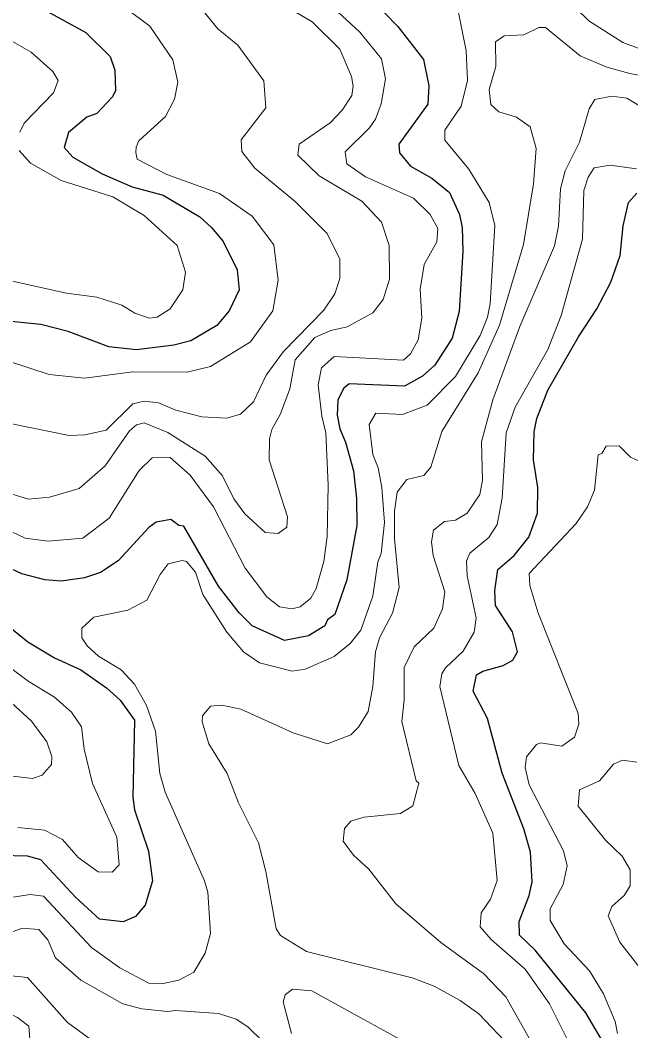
# Model space of a CAD drawing. Extents: x 673.3 to 698.5, y 6984.3 to 7012.3.
# Drawn here: x 675.87 to 676.651, y 6992.064 to 6993.355 of the extents above; entities that cross this region are included whole.
import ezdxf

# ---------------------------------------------------------------- set-up
doc = ezdxf.new("R2010")
doc.units = 0
doc.header["$LTSCALE"] = 0.032
doc.layers.add('1', color=7, linetype='Continuous', lineweight=25)
doc.layers.add('2', color=7, linetype='Continuous', lineweight=13)

msp = doc.modelspace()

# ---------------------------------------------------------------- linework, layer by layer
at = {"layer": '1'}
for points in [[(675.8771, 6993.3818), (675.9542, 6993.339), (675.9853, 6993.3084), (675.991, 6993.2912), (675.9922, 6993.265), (675.988, 6993.2568), (675.968, 6993.2357), (675.9554, 6993.2309), (675.9319, 6993.2112), (675.9266, 6993.192), (675.9375, 6993.1799), (675.9752, 6993.1586), (676.0135, 6993.1419), (676.0529, 6993.1315), (676.0999, 6993.1035), (676.1152, 6993.0897), (676.1295, 6993.0723), (676.1476, 6993.0361)], [(676.3196, 6993.3813), (676.3528, 6993.3466), (676.3855, 6993.3046), (676.3927, 6993.271), (676.3912, 6993.2476), (676.3542, 6993.1966), (676.3549, 6993.1856), (676.3689, 6993.1683), (676.3963, 6993.1532), (676.4188, 6993.1347), (676.4317, 6993.1065), (676.4351, 6993.0902), (676.436, 6993.0596), (676.4311, 6992.9827), (676.4222, 6992.9486), (676.4002, 6992.9143), (676.3843, 6992.9), (676.3612, 6992.8873), (676.2905, 6992.8903), (676.2837, 6992.8846), (676.276, 6992.8697), (676.2755, 6992.8501), (676.2787, 6992.8328), (676.2861, 6992.8159), (676.296, 6992.7791), (676.3, 6992.7439), (676.3006, 6992.7091), (676.2877, 6992.64), (676.2722, 6992.5956), (676.2631, 6992.5887), (676.2595, 6992.5813), (676.2386, 6992.5682), (676.2079, 6992.5622), (676.1669, 6992.5812), (676.1503, 6992.5978), (676.1237, 6992.6316), (676.0792, 6992.7084), (676.073, 6992.7095), (676.0628, 6992.7168), (676.0441, 6992.7134), (676.0348, 6992.7066)], [(676.6242, 6992.0341), (676.5931, 6992.0866), (676.5282, 6992.167), (676.5085, 6992.186), (676.508, 6992.2035), (676.5207, 6992.2367), (676.5246, 6992.2543), (676.5224, 6992.292), (676.5139, 6992.3218), (676.4863, 6992.3931), (676.4676, 6992.4628), (676.449, 6992.4977), (676.4533, 6992.5184), (676.4613, 6992.5234), (676.4875, 6992.5306), (676.4999, 6992.5374), (676.5058, 6992.5481), (676.4995, 6992.5733), (676.4776, 6992.607), (676.4768, 6992.6263), (676.4808, 6992.6532), (676.5016, 6992.6711), (676.5205, 6992.6942), (676.5312, 6992.725), (676.532, 6992.7579), (676.5264, 6992.7931), (676.5271, 6992.829), (676.5305, 6992.8459), (676.5446, 6992.8821), (676.5837, 6992.9505), (676.6071, 6992.9859), (676.625, 6993.0201), (676.6371, 6993.0543), (676.6407, 6993.0921), (676.6478, 6993.1218), (676.6585, 6993.1338)], [(676.1476, 6993.0361), (676.15, 6993.0103), (676.1373, 6992.9834), (676.1215, 6992.9646), (676.0885, 6992.9451), (676.0668, 6992.9395), (676.019, 6992.9336), (675.9837, 6992.9377), (675.9315, 6992.9572), (675.8968, 6992.966), (675.8458, 6992.971)], [(676.0348, 6992.7066), (675.9953, 6992.664), (675.973, 6992.6492), (675.9523, 6992.6423), (675.9228, 6992.638), (675.9019, 6992.6399), (675.8722, 6992.6475), (675.8319, 6992.6663)], [(675.8355, 6992.5965), (675.8802, 6992.5607), (675.914, 6992.5402), (675.9478, 6992.5249), (675.9804, 6992.5021), (675.998, 6992.4862), (676.0163, 6992.4606), (676.0142, 6992.3621), (676.0165, 6992.3459), (676.0341, 6992.2932), (676.0394, 6992.2555), (676.0298, 6992.2241), (676.0174, 6992.2096), (676.0018, 6992.2031), (675.9718, 6992.2064), (675.9409, 6992.2346), (675.8968, 6992.282), (675.8797, 6992.2869), (675.8452, 6992.2878)]]:
    msp.add_lwpolyline(points, dxfattribs=at)
at = {"layer": '2'}
for points in [[(676.5482, 6993.4016), (676.5968, 6993.3539), (676.6404, 6993.3265), (676.6621, 6993.3183), (676.7065, 6993.3082), (676.7387, 6993.3049), (676.8135, 6993.3082), (676.8647, 6993.3269), (676.9232, 6993.3754)], [(676.1764, 6993.3927), (676.2432, 6993.3527)], [(675.8297, 6992.8452), (675.9327, 6992.8244), (675.9527, 6992.8252), (675.9803, 6992.8309), (676.0142, 6992.8646), (676.0286, 6992.8683), (676.0471, 6992.866), (676.0693, 6992.8567), (676.1025, 6992.8481), (676.1342, 6992.8464), (676.1516, 6992.8514), (676.1686, 6992.8675), (676.1844, 6992.9012), (676.2068, 6992.9317), (676.2581, 6992.9846), (676.2722, 6993.0052), (676.2787, 6993.0247), (676.2787, 6993.0496), (676.2625, 6993.0822), (676.222, 6993.123), (676.1702, 6993.1659), (676.1533, 6993.187), (676.1525, 6993.2022), (676.1843, 6993.2428), (676.1816, 6993.2774), (676.1483, 6993.323), (676.1227, 6993.3437), (676.0946, 6993.3782)], [(676.2595, 6993.3812), (676.3045, 6993.3394), (676.332, 6993.3054), (676.3373, 6993.2801), (676.3317, 6993.2482), (676.3244, 6993.2286), (676.3166, 6993.2175), (676.2854, 6993.1866), (676.2878, 6993.1714), (676.3115, 6993.1546), (676.3729, 6993.1275), (676.3941, 6993.1065), (676.4042, 6993.0886), (676.4026, 6993.0717), (676.3864, 6993.0429), (676.3813, 6993.0111), (676.3837, 6992.9742), (676.379, 6992.9463), (676.369, 6992.9285), (676.36, 6992.9205), (676.2717, 6992.9253), (676.2552, 6992.9106), (676.2511, 6992.8892), (676.2556, 6992.849), (676.2608, 6992.8279), (676.264, 6992.7609), (676.2624, 6992.6951), (676.2584, 6992.6635), (676.2485, 6992.629), (676.2416, 6992.6166), (676.2281, 6992.6054), (676.2173, 6992.6029), (676.2016, 6992.6053), (676.1854, 6992.6181), (676.1577, 6992.6546), (676.1174, 6992.7332), (676.0875, 6992.7737), (676.0619, 6992.796), (676.0388, 6992.7958), (676.0222, 6992.7797), (675.984, 6992.7186), (675.9503, 6992.6931), (675.9062, 6992.6893), (675.8764, 6992.6933), (675.8514, 6992.705)], [(675.9704, 6992.5422), (675.9557, 6992.5554), (675.949, 6992.5658), (675.949, 6992.5782), (675.9643, 6992.5921), (676.0077, 6992.601), (676.0322, 6992.6139), (676.0491, 6992.6469), (676.0593, 6992.6603), (676.0771, 6992.6647), (676.0828, 6992.6635), (676.0944, 6992.6495), (676.1036, 6992.6212), (676.1342, 6992.5731), (676.1555, 6992.5478), (676.1759, 6992.5338), (676.2178, 6992.5231), (676.2344, 6992.5257), (676.2717, 6992.542), (676.292, 6992.5585), (676.3057, 6992.5754), (676.3209, 6992.619), (676.3275, 6992.6628), (676.3317, 6992.6735), (676.3357, 6992.713), (676.3324, 6992.7579), (676.3277, 6992.7831), (676.3211, 6992.8), (676.3162, 6992.8382), (676.3247, 6992.8528), (676.3587, 6992.8513), (676.3902, 6992.863), (676.4265, 6992.8996), (676.4581, 6992.952), (676.4674, 6992.9753), (676.471, 6992.9927), (676.4767, 6993.0924), (676.4694, 6993.1218), (676.4434, 6993.1646), (676.4131, 6993.2015), (676.4131, 6993.2142), (676.4337, 6993.2452), (676.4417, 6993.2779), (676.44, 6993.3156), (676.4286, 6993.3733)], [(675.7794, 6992.9439), (675.9072, 6992.9022), (675.9524, 6992.8977), (676.0143, 6992.9058), (676.0838, 6992.9051), (676.1133, 6992.9126), (676.1647, 6992.9441), (676.1932, 6992.9836), (676.1998, 6993.0226), (676.1942, 6993.068), (676.1665, 6993.1043), (676.125, 6993.1333), (676.0578, 6993.1578), (676.0199, 6993.1772), (676.018, 6993.1859), (676.0184, 6993.1927), (676.0217, 6993.2009), (676.056, 6993.2319), (676.0673, 6993.2539), (676.0718, 6993.2756), (676.0655, 6993.3043), (676.036, 6993.3471), (676.0075, 6993.3684)], [(676.2432, 6993.3527), (676.2787, 6993.3178), (676.2935, 6993.2831), (676.2959, 6993.2706), (676.2942, 6993.2587), (676.2819, 6993.24), (676.2662, 6993.2239), (676.2267, 6993.1963), (676.225, 6993.1822), (676.2524, 6993.1562), (676.3067, 6993.1238), (676.332, 6993.097), (676.3416, 6993.0672), (676.3421, 6993.0241), (676.3341, 6992.9979), (676.3209, 6992.9808), (676.288, 6992.9632), (676.2671, 6992.9586), (676.2468, 6992.9496), (676.2218, 6992.921), (676.215, 6992.884), (676.2028, 6992.852), (676.1919, 6992.832), (676.189, 6992.82), (676.1884, 6992.7931), (676.2119, 6992.7204), (676.2109, 6992.707), (676.1999, 6992.6992), (676.1833, 6992.7003), (676.1574, 6992.7241), (676.1434, 6992.7432), (676.1286, 6992.7726), (676.1066, 6992.7979), (676.059, 6992.828), (676.0286, 6992.8405), (676.019, 6992.8379), (676.01, 6992.8301), (675.979, 6992.7856), (675.9457, 6992.7564), (675.9077, 6992.7454), (675.8807, 6992.743), (675.8442, 6992.7542)], [(675.8698, 6993.212), (675.8755, 6993.2232), (675.9126, 6993.262), (675.9187, 6993.2777), (675.9121, 6993.2894), (675.8843, 6993.314), (675.8485, 6993.3343)], [(676.7058, 6993.2763), (676.6494, 6993.2867), (676.6198, 6993.295), (676.5857, 6993.3095), (676.5414, 6993.3456), (676.5329, 6993.3455), (676.5139, 6993.336), (676.4889, 6993.335), (676.4775, 6993.3274), (676.4783, 6993.2958), (676.4694, 6993.2661), (676.4718, 6993.2472), (676.482, 6993.2379), (676.5045, 6993.2311), (676.522, 6993.2185), (676.5295, 6993.1909), (676.5264, 6993.1459), (676.5135, 6993.0681), (676.4826, 6992.9651), (676.4554, 6992.9043), (676.4092, 6992.8296), (676.3951, 6992.7838), (676.3861, 6992.7733), (676.3643, 6992.7681), (676.3519, 6992.7521), (676.3488, 6992.7278), (676.3488, 6992.6921)], [(676.5284, 6992.0408), (676.491, 6992.1072), (676.4622, 6992.1368), (676.4077, 6992.1768), (676.3505, 6992.2258), (676.3158, 6992.2701), (676.2962, 6992.2882), (676.2828, 6992.3059), (676.2845, 6992.3224), (676.2929, 6992.3318), (676.3097, 6992.3365), (676.3564, 6992.3413), (676.3721, 6992.3512), (676.3797, 6992.3802), (676.3765, 6992.3831), (676.3578, 6992.4589), (676.3609, 6992.4865), (676.361, 6992.528), (676.3738, 6992.5544), (676.399, 6992.5782), (676.4098, 6992.6029), (676.413, 6992.6245), (676.3982, 6992.6708), (676.3961, 6992.6886), (676.3983, 6992.7033), (676.4125, 6992.7145), (676.4264, 6992.7161), (676.4414, 6992.7249), (676.4576, 6992.7489), (676.4611, 6992.7674), (676.4596, 6992.8162), (676.4741, 6992.8697), (676.5087, 6992.9636), (676.5529, 6993.0665), (676.5581, 6993.0919), (676.5606, 6993.1393), (676.5668, 6993.1626), (676.5849, 6993.199), (676.5973, 6993.2416), (676.6045, 6993.2534), (676.6265, 6993.2577), (676.6455, 6993.2551), (676.7074, 6993.2176)], [(675.8347, 6993.027), (675.9296, 6993.006), (675.9682, 6993.001), (676, 6992.9906), (676.0168, 6992.9806), (676.0357, 6992.9743), (676.0452, 6992.9755), (676.0619, 6992.9863), (676.0783, 6993.0104), (676.0817, 6993.0329), (676.0708, 6993.0672), (676.0285, 6993.1055), (675.9886, 6993.1291), (675.9226, 6993.1499), (675.8835, 6993.1723), (675.8689, 6993.1883)], [(676.6579, 6993.1649), (676.6241, 6993.1697), (676.6039, 6993.1664), (676.596, 6993.1543), (676.5907, 6993.1374), (676.589, 6993.0753), (676.5618, 6992.9774), (676.5446, 6992.9342), (676.5028, 6992.8605), (676.4913, 6992.8279), (676.4863, 6992.7443), (676.4798, 6992.7107), (676.469, 6992.6939)], [(676.6338, 6992.0603), (676.6305, 6992.0755), (676.6158, 6992.111), (676.5977, 6992.1406), (676.5653, 6992.1748), (676.5477, 6992.2049), (676.5475, 6992.2198), (676.5642, 6992.2508), (676.5694, 6992.2747), (676.5644, 6992.2937), (676.5207, 6992.3778), (676.5157, 6992.4), (676.5174, 6992.4139), (676.53, 6992.4297), (676.5352, 6992.4317), (676.5623, 6992.4272), (676.5788, 6992.4388), (676.5842, 6992.4554), (676.5833, 6992.469), (676.5317, 6992.5987), (676.5214, 6992.6326), (676.5207, 6992.6481), (676.5806, 6992.7118), (676.5952, 6992.733), (676.6044, 6992.7544), (676.609, 6992.7994), (676.6137, 6992.8013), (676.6191, 6992.8106), (676.6356, 6992.8111), (676.6503, 6992.7966), (676.6827, 6992.782)], [(676.3488, 6992.6921), (676.3544, 6992.6301), (676.346, 6992.5974), (676.3295, 6992.566), (676.3244, 6992.5478), (676.3211, 6992.5038), (676.3148, 6992.4715), (676.3025, 6992.4517), (676.2929, 6992.442), (676.2631, 6992.4304), (676.2189, 6992.4443), (676.1523, 6992.4748), (676.1278, 6992.4798), (676.1136, 6992.4785), (676.1034, 6992.4661), (676.1028, 6992.4585), (676.1113, 6992.4303), (676.1347, 6992.3926), (676.1494, 6992.3551), (676.1748, 6992.3038), (676.1842, 6992.2673), (676.1974, 6992.1939), (676.203, 6992.1854), (676.2362, 6992.1649), (676.3713, 6992.1314), (676.3995, 6992.1206), (676.4326, 6992.1026), (676.4563, 6992.0856), (676.4976, 6992.0421)], [(676.469, 6992.6939), (676.4448, 6992.6738), (676.4408, 6992.6643), (676.4413, 6992.6452), (676.4529, 6992.5913), (676.4503, 6992.573), (676.4365, 6992.5489), (676.4136, 6992.5274), (676.4091, 6992.5198), (676.4066, 6992.5035), (676.431, 6992.4028), (676.4516, 6992.3669), (676.4741, 6992.3162), (676.4798, 6992.2556), (676.4711, 6992.2318), (676.4594, 6992.2146), (676.4579, 6992.1967), (676.4722, 6992.1806), (676.5156, 6992.1427), (676.5465, 6992.0982), (676.5955, 6992.0003)], [(675.8409, 6992.5399), (675.8803, 6992.5104), (675.9142, 6992.4902), (675.9358, 6992.4709), (675.9488, 6992.4521), (675.9522, 6992.4234), (675.9628, 6992.3797), (675.9936, 6992.311), (675.9967, 6992.2757), (675.9877, 6992.2666), (675.9699, 6992.267), (675.9443, 6992.285), (675.9244, 6992.3081), (675.9013, 6992.3202), (675.8673, 6992.3234)], [(675.8529, 6992.2332), (675.8829, 6992.238), (675.8999, 6992.2356), (675.9614, 6992.1702), (675.9977, 6992.1441), (676.0348, 6992.1248), (676.053, 6992.1241), (676.073, 6992.1284), (676.092, 6992.1386), (676.1068, 6992.1631), (676.1135, 6992.1881), (676.1102, 6992.2407), (676.1059, 6992.2555), (676.0554, 6992.3686), (676.0487, 6992.3927), (676.0433, 6992.4465), (676.0318, 6992.4794), (676.0164, 6992.5068), (675.9992, 6992.5249), (675.9704, 6992.5422)], [(675.8487, 6992.4921), (675.8846, 6992.4595), (675.9044, 6992.4329), (675.9107, 6992.4144), (675.9104, 6992.404), (675.8983, 6992.3904), (675.886, 6992.3863), (675.861, 6992.3892)], [(676.6584, 6992.4068), (676.6401, 6992.4097), (676.6284, 6992.4045), (676.6104, 6992.3833), (676.585, 6992.3715), (676.5834, 6992.3508), (676.6183, 6992.3074), (676.6395, 6992.2869), (676.6499, 6992.2693), (676.65, 6992.249), (676.6421, 6992.2366), (676.6265, 6992.2225), (676.6216, 6992.2108), (676.6368, 6992.1769), (676.6622, 6992.1444)], [(676.1806, 6992.0497), (676.1612, 6992.069), (676.1462, 6992.0787), (676.1237, 6992.0858), (676.0686, 6992.0898), (676.0585, 6992.0883), (676.0258, 6992.092), (676.0015, 6992.0981), (675.9479, 6992.1283), (675.9154, 6992.1569), (675.9054, 6992.1798), (675.8942, 6992.1931), (675.8733, 6992.1948), (675.8507, 6992.1868)], [(675.838, 6992.1363), (675.8797, 6992.1318), (675.9309, 6992.0746), (675.9606, 6992.0525)], [(676.2168, 6992.0605), (676.2063, 6992.1006), (676.2088, 6992.1096), (676.2182, 6992.1168), (676.2429, 6992.115), (676.3974, 6992.0297)], [(675.885, 6992.0199), (675.8811, 6992.0695), (675.8666, 6992.0808), (675.8208, 6992.1035), (675.8045, 6992.0999), (675.7679, 6992.0359)]]:
    msp.add_lwpolyline(points, dxfattribs=at)

doc.saveas('drawing.dxf')
